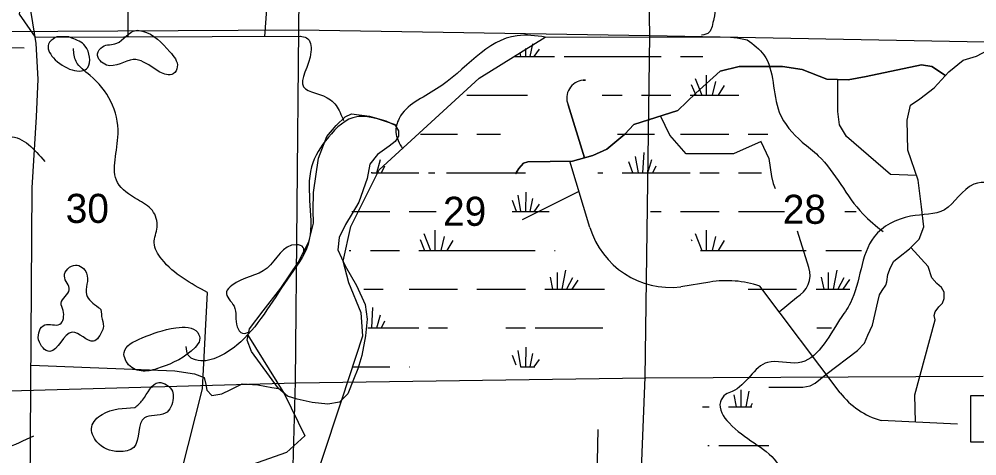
# Model space of a CAD drawing. Extents: x 408847 to 817539, y 923858 to 1151780.
# Drawn here: x 543256 to 558084, y 1081896 to 1088654 of the extents above; entities that cross this region are included whole.
import ezdxf

# ---------------------------------------------------------------- set-up
doc = ezdxf.new("R2010")
doc.units = 0
for name, color, linetype in [('Lakes and Ponds', 7, 'Continuous'), ('Level 12', 7, 'Continuous'), ('Level 43', 7, 'Continuous'), ('Local Roads Improved', 7, 'Continuous'), ('Local Roads Paved', 7, 'Continuous'), ('Masks for Road Features', 7, 'Continuous'), ('Narrow River Creek and Branch and Slough', 7, 'Continuous'), ('Section Lines', 7, 'Continuous'), ('Swamps', 7, 'Continuous')]:
    doc.layers.add(name, color=color, linetype=linetype)

msp = doc.modelspace()

# ---------------------------------------------------------------- linework, layer by layer
at = {"layer": 'Lakes and Ponds'}
msp.add_line((544485, 1084193), (544480, 1084194), dxfattribs=at)
msp.add_lwpolyline([(544073, 1088359), (544025, 1088380), (543840, 1088380), (543815, 1088370)], dxfattribs=at)
for points in [[(545340, 1087894), (545538, 1087797), (545642, 1087809), (545705, 1087918), (545591, 1088147), (545165, 1088470), (545061, 1088480), (544766, 1088281), (544546, 1088228), (544470, 1088117), (544609, 1087944), (545023, 1088029), (545340, 1087894)], [(543815, 1088370), (543711, 1088270), (543786, 1088056), (544318, 1087908), (544279, 1088238), (544073, 1088359)], [(544553, 1083853), (544407, 1083670), (544076, 1083811), (543729, 1083512), (543558, 1083691), (543653, 1083922), (543886, 1083933), (543937, 1084147), (543907, 1084261), (544032, 1084466), (543957, 1084678), (544127, 1084849), (544301, 1084721), (544300, 1084393), (544485, 1084193)], [(544480, 1084194), (544499, 1084184), (544533, 1084052), (544561, 1083900), (544553, 1083853)], [(545163, 1083725), (544880, 1083494), (544973, 1083282), (545207, 1083208), (545441, 1083261), (545980, 1083574), (546050, 1083688), (546020, 1083804), (545683, 1083877), (545163, 1083725)], [(545047, 1082642), (544541, 1082537), (544379, 1082347), (544460, 1082113), (544801, 1081962), (545029, 1082026), (545195, 1082486), (545519, 1082555), (545641, 1082790), (545628, 1082896), (545420, 1083031), (545166, 1082758), (545047, 1082642)]]:
    msp.add_spline(points, degree=3, dxfattribs=at)
at = {"layer": 'Level 12'}
msp.add_lwpolyline([(543333, 1088203), (539988, 1088268), (539358, 1086958), (539377, 1085601), (542083, 1085536), (542009, 1082062)], dxfattribs=at)
at = {"layer": 'Local Roads Improved'}
for p, q in [((551987, 1087708), (552027, 1087712)), ((552007, 1086506), (551756, 1087329)), ((552093, 1085432), (551781, 1086459)), ((553950, 1084586), (553500, 1084511)), ((555968, 1082874), (554722, 1084524)), ((557783, 1082386), (556602, 1082444))]:
    msp.add_line(p, q, dxfattribs=at)
for points in [[(540130, 1076628), (540280, 1076888), (540490, 1077328), (540709, 1077606), (541309, 1078329), (541599, 1078701), (542129, 1079236), (542612, 1079677), (543029, 1080268), (543264, 1080644), (543418, 1081052), (543428, 1081406), (543456, 1086045), (543526, 1087142), (543550, 1087725), (543519, 1088277), (543418, 1088915), (543306, 1089429), (543303, 1092386)], [(556871, 1084965), (557043, 1085101), (557189, 1085248), (557262, 1085443), (557226, 1085749), (557177, 1086164), (557018, 1086629), (557006, 1087093), (557055, 1087325), (557201, 1087423), (557421, 1087594), (557653, 1087838), (557873, 1088022), (558081, 1088083), (558264, 1088180), (558349, 1088303), (558349, 1088449), (558276, 1090869)], [(552774, 1087026), (553452, 1087240), (553733, 1087508), (554112, 1087851), (554405, 1087924), (555076, 1087924), (555382, 1087875), (555760, 1087728), (556090, 1087716), (556371, 1087765), (557226, 1087948), (557385, 1087924), (557601, 1087784)], [(557601, 1087784), (557385, 1087924), (557226, 1087948), (556371, 1087765), (556090, 1087716), (555760, 1087728), (555382, 1087875), (555076, 1087924), (554405, 1087924), (554112, 1087851), (553733, 1087508), (553452, 1087240), (552774, 1087026)], [(551132, 1086445), (551823, 1086459), (552138, 1086543), (552353, 1086641), (552634, 1086873), (552774, 1087026)], [(552774, 1087026), (552634, 1086873), (552353, 1086641), (552138, 1086543), (551823, 1086459), (551132, 1086445)], [(550942, 1086260), (550991, 1086341), (551065, 1086425), (551132, 1086445)], [(551132, 1086445), (551065, 1086425), (550991, 1086341), (550942, 1086260)], [(554864, 1082957), (555391, 1082957), (555506, 1082982), (555580, 1083023), (555744, 1083155), (556238, 1083525), (556345, 1083640), (556394, 1083764), (556468, 1083920), (556550, 1084282), (556575, 1084389), (556616, 1084455), (556674, 1084537), (556690, 1084587), (556707, 1084702), (556748, 1084809), (556797, 1084907), (556871, 1084965)]]:
    msp.add_lwpolyline(points, dxfattribs=at)
for centre, radius, start, end in [((552011, 1087434), 276, 95.0475, 202.3075), ((553347, 1085813), 1311, 196.8841, 276.6912), ((554213, 1083008), 1599, 71.4371, 99.4694), ((556916, 1083589), 1187, 217.0557, 254.6924)]:
    msp.add_arc(centre, radius, start, end, dxfattribs=at)
at = {"layer": 'Local Roads Paved'}
for p, q in [((552027, 1087712), (551987, 1087708)), ((551756, 1087329), (552007, 1086506)), ((552093, 1085432), (551781, 1086459)), ((551924, 1085989), (551045, 1085549)), ((555484, 1084813), (555305, 1085374)), ((553950, 1084586), (553500, 1084511)), ((555968, 1082874), (554722, 1084524)), ((555022, 1084127), (555292, 1084349)), ((557783, 1082386), (556602, 1082444))]:
    msp.add_line(p, q, dxfattribs=at)
for points in [[(557152, 1086237), (556749, 1086250), (556066, 1086836), (555956, 1087020), (555931, 1087227), (555931, 1087722)], [(547271, 1082941), (546854, 1083511), (546786, 1083688), (546822, 1083860), (547033, 1084138), (547306, 1084489), (547575, 1084890), (547741, 1085207), (547815, 1085499), (547809, 1085700), (547812, 1085973), (547890, 1086504), (548019, 1086836), (548162, 1087007), (548305, 1087145), (548400, 1087187), (548678, 1087151), (548934, 1087081), (549076, 1087015), (549127, 1086924), (549130, 1086843), (549078, 1086763), (548983, 1086690), (548802, 1086562), (548686, 1086412), (548642, 1086189), (548517, 1085820), (548410, 1085649), (548307, 1085478), (548212, 1085278), (548190, 1085084), (548302, 1084835), (548477, 1084534), (548612, 1084239), (548645, 1084012), (548621, 1083752), (548563, 1083450), (548502, 1083244), (548432, 1083077), (548344, 1082856), (548215, 1082726), (548034, 1082696), (547794, 1082724), (547563, 1082771), (547410, 1082822), (547271, 1082941)], [(554747, 1086763), (554319, 1086568), (553586, 1086568), (553330, 1086861), (553188, 1087156)], [(551132, 1086445), (551823, 1086459), (552138, 1086543), (552353, 1086641), (552634, 1086873), (552774, 1087026)], [(554740, 1086763), (554863, 1086499), (554906, 1086220), (554929, 1086111), (554960, 1086034)], [(550942, 1086260), (550991, 1086341), (551065, 1086425), (551132, 1086445)], [(557135, 1082418), (557126, 1082842), (557439, 1084002), (557422, 1084068), (557439, 1084126), (557496, 1084200), (557554, 1084257), (557578, 1084331), (557578, 1084430), (557537, 1084504), (557463, 1084562), (557389, 1084652), (557332, 1084825), (557062, 1085120)], [(543440, 1083301), (545664, 1083214), (545970, 1083164), (546121, 1083110), (546148, 1083002), (546161, 1082913), (546241, 1082830), (546395, 1082857), (546536, 1082921), (546709, 1083013), (546949, 1082995), (547168, 1082955), (547271, 1082941)]]:
    msp.add_lwpolyline(points, dxfattribs=at)
for centre, radius, start, end in [((552011, 1087434), 276, 95.0475, 202.3075), ((553347, 1085813), 1311, 196.8841, 276.6912), ((555113, 1084695), 389, 297.3324, 17.6935), ((554213, 1083008), 1599, 71.4371, 99.4694), ((556916, 1083589), 1187, 217.0557, 254.6924)]:
    msp.add_arc(centre, radius, start, end, dxfattribs=at)
at = {"layer": 'Masks for Road Features'}
msp.add_lwpolyline([(557990, 1082828), (562405, 1082828), (562405, 1082109), (557990, 1082109)], close=True, dxfattribs=at)
at = {"layer": 'Narrow River Creek and Branch and Slough'}
for points in [[(544945, 1088383), (544920, 1092316), (543405, 1092300), (543301, 1089807), (543370, 1089505), (543257, 1088732), (543502, 1088374), (547619, 1088391)], [(546926, 1092249), (547281, 1091483), (547055, 1088385)], [(545791, 1079646), (547384, 1081044), (547611, 1081227), (547926, 1081784), (548255, 1082781), (548577, 1083755), (548554, 1084111), (548363, 1084575), (548275, 1084907), (548392, 1085448), (548829, 1086321), (550381, 1087740), (551402, 1088378), (552258, 1088381), (554272, 1088378), (554374, 1088363), (554528, 1088335)], [(545541, 1080749), (546097, 1082933), (546174, 1084425)], [(546796, 1083763), (547366, 1082852), (547680, 1082208), (547397, 1081947), (546503, 1081633), (546383, 1081036)], [(552215, 1082306), (552201, 1081565), (552570, 1080832)]]:
    msp.add_lwpolyline(points, dxfattribs=at)
for points in [[(555087, 1079866), (555422, 1079779), (556110, 1079152), (556681, 1078898), (557347, 1078598), (558495, 1078316), (559705, 1077990), (560037, 1078019), (560272, 1078186), (560500, 1078293), (561374, 1079225), (561578, 1079820), (561783, 1080568), (561816, 1081713), (562390, 1083624), (562449, 1083754), (562764, 1084196), (563098, 1084249), (563537, 1084126), (563869, 1084171), (564222, 1084427), (564900, 1085248), (565142, 1085854), (565298, 1087652), (566190, 1088899), (566367, 1089358), (566429, 1089905), (566590, 1090292), (567054, 1090458), (567495, 1090772), (567559, 1090898), (567758, 1091229), (567967, 1091935), (567933, 1092619), (567817, 1092705), (567348, 1092758), (566974, 1092702), (567145, 1092965)], [(554926, 1092399), (554793, 1092349), (554547, 1092270), (554606, 1092108), (554710, 1092000), (554795, 1091834), (554951, 1091701), (555286, 1091592), (555425, 1091382), (555149, 1091205), (555059, 1091070), (554983, 1090712), (554982, 1090409), (554776, 1090154), (554773, 1090004), (554823, 1089926), (554897, 1089816), (554828, 1089684), (554780, 1089676), (554658, 1089649), (554546, 1089589), (554408, 1089488), (554199, 1089335), (554069, 1089183), (553958, 1088994), (554022, 1088838), (554011, 1088662), (553985, 1088542), (553941, 1088451), (553821, 1088407)], [(551402, 1088378), (550968, 1088399), (549719, 1087574), (549139, 1087117), (549089, 1086904), (549192, 1086650)], [(547605, 1088391), (547707, 1088367), (547774, 1088147), (547658, 1087608), (548079, 1087407), (548224, 1087212), (548280, 1087084)], [(554528, 1088335), (554787, 1088102), (555026, 1087214), (555382, 1086752), (555629, 1086541), (556319, 1085642), (556634, 1085367)], [(546174, 1084425), (545463, 1084941), (545346, 1085193), (545392, 1085434), (545319, 1085692), (545086, 1085863), (544781, 1086126), (544788, 1086879), (544353, 1087785), (544138, 1088000), (544095, 1088200)], [(549085, 1087018), (548704, 1087133), (548486, 1087145), (548045, 1086827), (547782, 1086369), (547730, 1085174), (547412, 1084632), (546627, 1083610), (546307, 1083413), (545987, 1083381), (545873, 1083457), (545844, 1083589)], [(541559, 1086573), (541797, 1086640), (542606, 1086514), (542993, 1086828), (543105, 1086840), (543653, 1086452)], [(560152, 1085854), (559703, 1085476), (559376, 1085301), (559154, 1085292), (558803, 1085503), (558682, 1085725), (558487, 1086037), (558040, 1086099), (557581, 1085705), (557059, 1085605), (556496, 1085287), (556127, 1084264), (555960, 1084001), (555316, 1083334), (554843, 1083343), (554298, 1082892), (554194, 1082846), (554113, 1082733), (554248, 1082405), (554981, 1081801), (555186, 1081334), (555322, 1080765), (555280, 1080113), (555109, 1079846), (554776, 1079548), (554447, 1079287), (554405, 1079170), (554646, 1078973), (554603, 1078510), (554295, 1077925), (554263, 1077816), (554223, 1077232), (554640, 1076422), (554847, 1076313), (555157, 1076430), (555615, 1076408), (555922, 1076126), (556064, 1075538), (555887, 1074833), (555971, 1074615), (555932, 1073978), (556022, 1073740), (556291, 1073122), (556009, 1072499), (556089, 1071975), (556171, 1071780), (556306, 1071360), (556314, 1069980), (556089, 1069755), (555729, 1069492), (555489, 1069274), (555486, 1069033), (556036, 1068388), (556209, 1068067)], [(547653, 1085015), (547656, 1085121), (547546, 1085163), (547095, 1084803), (546549, 1084535), (546466, 1084432), (546583, 1084212), (546632, 1083894), (546714, 1083794), (546820, 1083817)], [(540310, 1082446), (542137, 1082026), (542579, 1081940), (543483, 1082205)]]:
    msp.add_spline(points, degree=3, dxfattribs=at)
at = {"layer": 'Section Lines'}
for p, q in [((552948, 1093918), (553015, 1088402)), ((547634, 1093780), (547582, 1088488)), ((542157, 1088458), (547582, 1088487)), ((547582, 1088487), (547529, 1083040)), ((547582, 1088488), (553015, 1088402)), ((553015, 1088402), (552945, 1083104)), ((553015, 1088402), (558208, 1088304)), ((547543, 1083025), (552959, 1083104)), ((552945, 1083114), (552730, 1077777)), ((552959, 1083104), (558184, 1083129)), ((542152, 1082875), (547543, 1083025)), ((547529, 1083040), (547385, 1077663))]:
    msp.add_line(p, q, dxfattribs=at)
at = {"layer": 'Swamps'}
for p, q in [((551229, 1088075), (551313, 1088189)), ((551694, 1088076), (553194, 1088076)), ((553723, 1087738), (553826, 1087476)), ((553892, 1087787), (553892, 1087476)), ((554037, 1087690), (553984, 1087476)), ((553663, 1087642), (553733, 1087476)), ((554170, 1087630), (554080, 1087476)), ((552894, 1087476), (553344, 1087476)), ((553494, 1086876), (554244, 1086876)), ((552844, 1086276), (552798, 1086530)), ((552915, 1086276), (552932, 1086592)), ((552992, 1086276), (553050, 1086480)), ((548868, 1086276), (548917, 1086384)), ((552759, 1086276), (552694, 1086448)), ((553068, 1086276), (553117, 1086384)), ((549594, 1086276), (549693, 1086276)), ((549873, 1086276), (551094, 1086276)), ((550637, 1086276), (550794, 1086276)), ((552594, 1086276), (553644, 1086276)), ((553794, 1086276), (554094, 1086276)), ((554394, 1086276), (554751, 1086276)), ((551022, 1085676), (550982, 1085929)), ((551100, 1085676), (551105, 1085979)), ((550959, 1085677), (550893, 1085849)), ((551167, 1085676), (551210, 1085881)), ((551229, 1085675), (551313, 1085789)), ((549294, 1085676), (549713, 1085676)), ((553494, 1085676), (554094, 1085676)), ((554394, 1085676), (554994, 1085676)), ((554994, 1085676), (555108, 1085676)), ((549523, 1085338), (549626, 1085076)), ((549692, 1085387), (549692, 1085076)), ((549837, 1085290), (549784, 1085076)), ((553892, 1085387), (553892, 1085076)), ((554037, 1085290), (553984, 1085076)), ((549463, 1085242), (549533, 1085076)), ((549970, 1085230), (549880, 1085076)), ((554170, 1085230), (554080, 1085076)), ((548694, 1085076), (549144, 1085076)), ((549444, 1085076), (550794, 1085076)), ((550794, 1085076), (551244, 1085076)), ((554994, 1085076), (555444, 1085076)), ((551584, 1084734), (551584, 1084476)), ((551717, 1084771), (551658, 1084476)), ((555784, 1084734), (555784, 1084476)), ((555917, 1084771), (555858, 1084476)), ((551476, 1084662), (551513, 1084476)), ((551826, 1084650), (551732, 1084475)), ((555676, 1084662), (555713, 1084476)), ((556026, 1084650), (555932, 1084475)), ((556111, 1084626), (556011, 1084477)), ((549294, 1084476), (550044, 1084476)), ((550344, 1084476), (550794, 1084476)), ((550794, 1084476), (551094, 1084476)), ((554544, 1084476), (554994, 1084476)), ((554994, 1084476), (555294, 1084476)), ((548715, 1083876), (548732, 1084192)), ((548792, 1083876), (548850, 1084080)), ((548868, 1083876), (548917, 1083984)), ((550794, 1083876), (551094, 1083876)), ((551244, 1083876), (552294, 1083876)), ((551100, 1083276), (551105, 1083579)), ((551167, 1083276), (551210, 1083481)), ((554322, 1082843), (554360, 1082657)), ((554431, 1082916), (554431, 1082657))]:
    msp.add_line(p, q, dxfattribs=at)
for points in [[(551167, 1088076), (551208, 1088275)], [(551022, 1088076), (551012, 1088138)], [(551100, 1088076), (551102, 1088201)], [(550922, 1088076), (551544, 1088076)], [(550959, 1088077), (550952, 1088097)], [(553494, 1088076), (553841, 1088076)], [(550185, 1087476), (550794, 1087476)], [(550794, 1087476), (551127, 1087476)], [(552284, 1087476), (552594, 1087476)], [(553644, 1087476), (554400, 1087476)], [(549469, 1086876), (550044, 1086876)], [(550344, 1086876), (550710, 1086876)], [(552519, 1086876), (553094, 1086876)], [(554544, 1086876), (554846, 1086876)], [(548792, 1086276), (548850, 1086480)], [(548711, 1086276), (549444, 1086276)], [(548715, 1086276), (548716, 1086285)], [(552216, 1086276), (552294, 1086276)], [(548408, 1085676), (548994, 1085676)], [(550888, 1085676), (551464, 1085676)], [(553030, 1085676), (553194, 1085676)], [(556038, 1085676), (556214, 1085676)], [(553723, 1085338), (553826, 1085076)], [(553663, 1085242), (553670, 1085226)], [(548366, 1085076), (548394, 1085076)], [(551544, 1085076), (551555, 1085076)], [(553806, 1085076), (554994, 1085076)], [(555744, 1085076), (556299, 1085076)], [(551904, 1084615), (551811, 1084477)], [(548592, 1084476), (548894, 1084476)], [(551394, 1084476), (552318, 1084476)], [(555594, 1084476), (556118, 1084476)], [(548653, 1083876), (549444, 1083876)], [(549594, 1083876), (549887, 1083876)], [(550790, 1083876), (550794, 1083876)], [(555606, 1083876), (555835, 1083876)], [(551022, 1083276), (550982, 1083529)], [(550950, 1083301), (550893, 1083449)], [(551229, 1083275), (551313, 1083389)], [(548427, 1083276), (548994, 1083276)], [(549294, 1083276), (549301, 1083276)], [(551021, 1083276), (551242, 1083276)], [(554554, 1082899), (554505, 1082657)], [(553839, 1082657), (553940, 1082657)], [(554240, 1082657), (554599, 1082657)], [(554606, 1082707), (554579, 1082656)], [(553921, 1082057), (553940, 1082057)], [(554090, 1082057), (554864, 1082057)]]:
    msp.add_lwpolyline(points, dxfattribs=at)

# ---------------------------------------------------------------- texts
at = {"layer": 'Level 43'}
for s, p in [('30', (543977, 1085501)), ('29', (549819, 1085456)), ('28', (555079, 1085487))]:
    msp.add_text(s, height=450, rotation=360, dxfattribs=at).set_placement(p)

doc.saveas('drawing.dxf')
